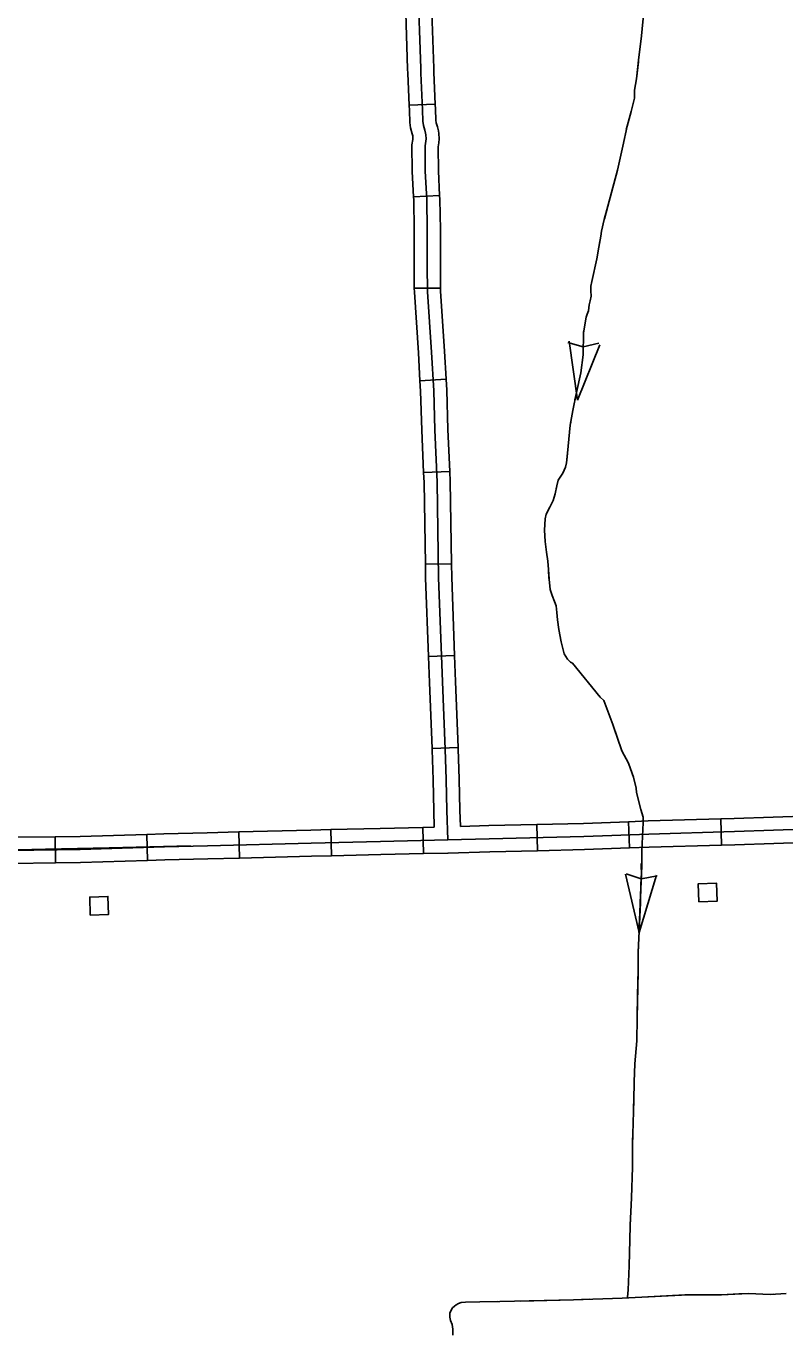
# Model space of a CAD drawing. Extents: x 1084508 to 1142749, y 1057638 to 1093403.
# Drawn here: x 1111369 to 1112735, y 1071663 to 1074016 of the extents above; entities that cross this region are included whole.
import ezdxf

# ---------------------------------------------------------------- set-up
doc = ezdxf.new("R2010")
doc.units = 0
for name, color, linetype in [('Level 32', 7, 'Continuous'), ('Level 43', 7, 'Continuous'), ('Level 56', 7, 'Continuous')]:
    doc.layers.add(name, color=color, linetype=linetype)

msp = doc.modelspace()

# ---------------------------------------------------------------- linework, layer by layer
at = {"layer": 'Level 32'}
for p, q in [((1112105.9, 1073876.2), (1112058.9, 1073874.1)), ((1112113.8, 1073711.5), (1112066.8, 1073709.1)), ((1112115.3, 1073544.7), (1112068.2, 1073544.4)), ((1112125.4, 1073380.5), (1112078.4, 1073377.8)), ((1112131.9, 1073214.6), (1112084.9, 1073212.5)), ((1112135.2, 1073048.3), (1112088.1, 1073047.5)), ((1112140.7, 1072883.1), (1112093.7, 1072881.4)), ((1112147.2, 1072717.6), (1112100.1, 1072715.7)), ((1112619.9, 1072588.8), (1112621.3, 1072541.8)), ((1111753.5, 1072518.3), (1111752.3, 1072565.4)), ((1111919.1, 1072522.5), (1111918, 1072569.6)), ((1112084.8, 1072526.4), (1112083.7, 1072573.5)), ((1112288.8, 1072578.7), (1112289.8, 1072531.6)), ((1112454, 1072583.8), (1112455.9, 1072536.7)), ((1111421.9, 1072509.7), (1111421.3, 1072556.7)), ((1111588, 1072513.9), (1111586.5, 1072560.9))]:
    msp.add_line(p, q, dxfattribs=at)
for points in [[(1112128.3, 1072551), (1112126.6, 1072603.9), (1112125.5, 1072659.7), (1112123.8, 1072714.2), (1112118.9, 1072835.6), (1112112, 1073023.4), (1112109.2, 1073195.5), (1112105, 1073289.4), (1112103.1, 1073359.9), (1112099, 1073429.5), (1112091.8, 1073538.1), (1112091.6, 1073585.2), (1112091.6, 1073649.7), (1112090.6, 1073704.3), (1112088, 1073755.1), (1112087.5, 1073801.1), (1112088.8, 1073809.5), (1112089.3, 1073813.8), (1112088.8, 1073821), (1112088.5, 1073823.6), (1112087, 1073829), (1112084.6, 1073837.6), (1112083.7, 1073845.1), (1112082.8, 1073865.9), (1112079.9, 1073931.9), (1112079.7, 1073940.3), (1112074.4, 1074094.2)], [(1112058.9, 1073874.1), (1112056.3, 1073931.2), (1112056.2, 1073939.7), (1112052.7, 1074040)], [(1112105.9, 1073876.2), (1112103.4, 1073932.7), (1112103.2, 1073941), (1112099.8, 1074041.6)], [(1112066.8, 1073709.1), (1112064.5, 1073754.4), (1112064, 1073802.8), (1112065.5, 1073812.4), (1112065.6, 1073814.2), (1112065.4, 1073818.7), (1112065.3, 1073819), (1112064.3, 1073822.8), (1112061.4, 1073833.1), (1112060.3, 1073843.2), (1112059.3, 1073864.8), (1112058.9, 1073874.1)], [(1112113.8, 1073711.5), (1112111.5, 1073755.9), (1112111.1, 1073799.4), (1112112.2, 1073806.6), (1112112.9, 1073813.4), (1112112.2, 1073823.3), (1112111.6, 1073828.2), (1112109.7, 1073835.3), (1112107.8, 1073842.2), (1112107.2, 1073846.9), (1112106.3, 1073866.9), (1112105.9, 1073876.2)], [(1112068.2, 1073544.4), (1112068, 1073585.1), (1112068, 1073649.5), (1112067.1, 1073703.5), (1112066.8, 1073709.1)], [(1112115.3, 1073544.7), (1112115.1, 1073585.2), (1112115.1, 1073649.9), (1112114.1, 1073705.1), (1112113.8, 1073711.5)], [(1112078.4, 1073377.8), (1112075.5, 1073428), (1112068.3, 1073537.3), (1112068.2, 1073544.4)], [(1112125.4, 1073380.5), (1112122.5, 1073431), (1112115.3, 1073539), (1112115.3, 1073544.7)], [(1112084.9, 1073212.5), (1112081.5, 1073288.6), (1112079.5, 1073358.9), (1112078.4, 1073377.8)], [(1112131.9, 1073214.6), (1112128.5, 1073290.3), (1112126.6, 1073360.9), (1112125.4, 1073380.5)], [(1112088.1, 1073047.5), (1112085.7, 1073194.8), (1112084.9, 1073212.5)], [(1112135.2, 1073048.3), (1112132.7, 1073196.2), (1112131.9, 1073214.6)], [(1112093.7, 1072881.4), (1112088.5, 1073022.7), (1112088.1, 1073047.5)], [(1112140.7, 1072883.1), (1112135.6, 1073024), (1112135.2, 1073048.3)], [(1112100.1, 1072715.7), (1112095.4, 1072834.7), (1112093.7, 1072881.4)], [(1112147.2, 1072717.6), (1112142.4, 1072836.5), (1112140.7, 1072883.1)], [(1112104, 1072574), (1112103.1, 1072603.3), (1112102, 1072659.1), (1112100.2, 1072713.4), (1112100.1, 1072715.7)], [(1112151.1, 1072575.2), (1112150.2, 1072604.5), (1112149, 1072660.3), (1112147.3, 1072715.1), (1112147.2, 1072717.6)], [(1112619.9, 1072588.8), (1112489.5, 1072585.1), (1112454, 1072583.8)], [(1112785.8, 1072594.3), (1112784.3, 1072594.3), (1112644, 1072589.5), (1112619.9, 1072588.8)], [(1111586.5, 1072560.9), (1111617.4, 1072561.9), (1111695.4, 1072563.9), (1111752.3, 1072565.4)], [(1111752.3, 1072565.4), (1111881.7, 1072568.7), (1111918, 1072569.6)], [(1111918, 1072569.6), (1112006.5, 1072571.7), (1112083.7, 1072573.5)], [(1112083.7, 1072573.5), (1112104, 1072574)], [(1112951.9, 1072574.1), (1112785, 1072570.7), (1112644.7, 1072566), (1112490.3, 1072561.6), (1112373.7, 1072557.1), (1112203.2, 1072553.2), (1112128.3, 1072551)], [(1112288.8, 1072578.7), (1112202.6, 1072576.8), (1112151.1, 1072575.2)], [(1112454, 1072583.8), (1112373, 1072580.6), (1112288.8, 1072578.7)], [(1111252.4, 1072554.2), (1111255.5, 1072554.2), (1111341.5, 1072555.7), (1111421.3, 1072556.7)], [(1111255.9, 1072530.7), (1111341.9, 1072532.2), (1111466.7, 1072533.8), (1111618.1, 1072538.3), (1111696, 1072540.4), (1111882.3, 1072545.2), (1112007, 1072548.1), (1112128.3, 1072551)], [(1111421.3, 1072556.7), (1111466.2, 1072557.3), (1111586.5, 1072560.9)], [(1112621.3, 1072541.8), (1112491.1, 1072538.1), (1112455.9, 1072536.7)], [(1112786.7, 1072547.2), (1112785.6, 1072547.2), (1112645.4, 1072542.4), (1112621.3, 1072541.8)], [(1111665.4, 1072540.4), (1111518.9, 1072536.5), (1111404.2, 1072534.2), (1111256.1, 1072530.8), (1111107.3, 1072526.2), (1110987.5, 1072520.5), (1110900.6, 1072514.9), (1110760.6, 1072509.8), (1110428.4, 1072497.8), (1110163, 1072489.8), (1109972.9, 1072483.1), (1109798.1, 1072479.1), (1109722.1, 1072469.7), (1109684.7, 1072464.4), (1109640.7, 1072464.4), (1109595.4, 1072467.1), (1109542, 1072472.4), (1109391.3, 1072469.7), (1109084.4, 1072464.4)], [(1111588, 1072513.9), (1111618.8, 1072514.8), (1111696.6, 1072516.9), (1111753.5, 1072518.3)], [(1111753.5, 1072518.3), (1111882.9, 1072521.7), (1111919.1, 1072522.5)], [(1111919.1, 1072522.5), (1112007.6, 1072524.6), (1112084.8, 1072526.4)], [(1112084.8, 1072526.4), (1112128.8, 1072527.4)], [(1112289.8, 1072531.6), (1112203.9, 1072529.7), (1112129, 1072527.4)], [(1112455.9, 1072536.7), (1112374.4, 1072533.6), (1112289.8, 1072531.6)], [(1111279.8, 1072507.6), (1111342.2, 1072508.7), (1111421.9, 1072509.7)], [(1111421.9, 1072509.7), (1111467.2, 1072510.2), (1111588, 1072513.9)]]:
    msp.add_lwpolyline(points, dxfattribs=at)
at = {"layer": 'Level 43'}
for p, q in [((1112344.5, 1073446.6), (1112372.1, 1073438.7)), ((1112362.1, 1073342.6), (1112346.9, 1073449.3)), ((1112362.1, 1073342.6), (1112402.2, 1073442.6)), ((1112400.3, 1073445.5), (1112372.4, 1073438.7)), ((1112473.2, 1072384.1), (1112448.7, 1072489)), ((1112449.5, 1072489.6), (1112476.8, 1072480.7)), ((1112473.2, 1072384.1), (1112504.4, 1072487.2)), ((1112505.2, 1072486.5), (1112477.2, 1072480.6))]:
    msp.add_line(p, q, dxfattribs=at)
for points in [[(1112489.8, 1074116.8), (1112489.4, 1074113.2), (1112481.3, 1074042.7), (1112477.1, 1073999.3), (1112476.4, 1073993.2)], [(1112481.3, 1074042.7), (1112477.1, 1073999.3), (1112472.1, 1073955), (1112468.5, 1073921.3), (1112464.8, 1073901.4), (1112464.6, 1073886.5), (1112458.6, 1073862.5), (1112451.3, 1073836.4), (1112443.5, 1073800.4), (1112433.8, 1073756.8), (1112423.4, 1073717.1), (1112416.8, 1073692.3), (1112410.3, 1073668.3), (1112405.1, 1073647.4), (1112404.1, 1073638), (1112400.4, 1073618.7), (1112397, 1073597.5), (1112387.6, 1073556.5), (1112386.3, 1073548.4), (1112386.3, 1073539.8), (1112386.8, 1073530.4), (1112385, 1073521.8), (1112383.2, 1073514.5), (1112382.4, 1073509), (1112381.9, 1073503.5), (1112379.5, 1073497.5), (1112377.5, 1073492.3), (1112372.8, 1073464.3), (1112372, 1073424.7), (1112368.1, 1073392.3), (1112360.2, 1073357), (1112353.7, 1073324.4), (1112349, 1073297.8), (1112343.8, 1073247.4), (1112342.2, 1073229.9), (1112340.7, 1073222.3), (1112335.7, 1073211.6), (1112327.4, 1073198.8), (1112324.8, 1073188.4), (1112321.9, 1073174.5), (1112318, 1073162.2), (1112312.2, 1073150.5), (1112305.7, 1073137.4), (1112303.6, 1073129.3), (1112302.6, 1073108.7), (1112303.6, 1073088.1), (1112306, 1073069.3), (1112308.8, 1073052.8), (1112309.6, 1073038.2), (1112310.7, 1073020.5), (1112312.8, 1073001.7), (1112316.2, 1072991), (1112320.8, 1072980.5), (1112323.5, 1072972.4), (1112324.8, 1072960.4), (1112326.1, 1072947.6), (1112328.4, 1072929.9), (1112332.6, 1072907.4), (1112338.3, 1072886), (1112344.3, 1072876.3), (1112349.3, 1072871.1), (1112352.9, 1072869), (1112403, 1072807.9), (1112409.5, 1072801.9), (1112425.7, 1072758.6), (1112441.9, 1072711.6), (1112454.1, 1072689.1), (1112462.8, 1072663.8), (1112467.5, 1072644.2), (1112468.5, 1072636.1), (1112476.3, 1072605.6), (1112480.2, 1072592), (1112480.2, 1072588.1), (1112480.5, 1072581)], [(1112471.8, 1073952.1), (1112468.5, 1073921.3), (1112464.8, 1073901.4), (1112464.6, 1073886.5), (1112458.6, 1073862.5), (1112451.3, 1073836.4), (1112449.9, 1073830.2)], [(1112441.1, 1073789.7), (1112433.8, 1073756.8), (1112423.4, 1073717.1), (1112416.8, 1073692.3), (1112410.6, 1073669.2)], [(1112402.3, 1073628.7), (1112400.4, 1073618.7), (1112397, 1073597.5), (1112387.6, 1073556.5), (1112386.3, 1073548.4), (1112386.3, 1073539.8), (1112386.8, 1073530.4), (1112385, 1073521.8), (1112383.2, 1073514.5), (1112382.4, 1073509), (1112382.2, 1073506.5)], [(1112373.1, 1073466.3), (1112372.8, 1073464.3), (1112372, 1073424.7), (1112368.1, 1073392.3), (1112360.2, 1073357), (1112357.5, 1073343.4)], [(1112349.9, 1073302.7), (1112349, 1073297.8), (1112343.8, 1073247.4), (1112343.2, 1073240.9)], [(1112343.2, 1073240.9), (1112342.2, 1073229.9), (1112340.7, 1073222.3), (1112335.7, 1073211.6), (1112327.4, 1073198.8), (1112324.8, 1073188.4), (1112323.6, 1073183)], [(1112309.2, 1073144.4), (1112305.7, 1073137.4), (1112303.6, 1073129.3), (1112302.6, 1073108.7), (1112303.6, 1073088.1), (1112306, 1073069.3), (1112308.8, 1073052.8), (1112309.6, 1073038.2), (1112310.6, 1073021.6)], [(1112320.3, 1072981.7), (1112320.8, 1072980.5), (1112323.5, 1072972.4), (1112324.8, 1072960.4), (1112326.1, 1072947.6), (1112328.4, 1072929.9), (1112332.6, 1072907.4), (1112338.3, 1072886), (1112344.3, 1072876.3), (1112349.3, 1072871.1), (1112352.9, 1072869), (1112355.3, 1072866.1)], [(1112381.6, 1072834), (1112403, 1072807.9), (1112409.5, 1072801.9), (1112425.7, 1072758.6), (1112437.2, 1072725.1)], [(1112454.6, 1072687.6), (1112462.8, 1072663.8), (1112467.5, 1072644.2), (1112468.5, 1072636.1), (1112476.3, 1072605.6), (1112480.2, 1072592), (1112480.2, 1072584.8)], [(1112480.5, 1072581), (1112479.7, 1072570.6), (1112477.6, 1072530.9), (1112478.1, 1072502.9), (1112476.3, 1072469.8), (1112475.3, 1072437.4), (1112471.1, 1072348.6), (1112471.1, 1072313.1), (1112469.5, 1072230.1), (1112469, 1072189.1), (1112465.1, 1072147.8), (1112464.3, 1072115.5), (1112463.3, 1072082.3), (1112461.2, 1072000.8), (1112460.9, 1071961.9), (1112459.1, 1071906.6), (1112456.8, 1071856.5), (1112456.2, 1071830.9), (1112454.9, 1071784.1), (1112453.1, 1071740.8), (1112452.1, 1071727.7)], [(1112476.8, 1072508.3), (1112477.2, 1072485.7), (1112475.4, 1072452.6), (1112474.4, 1072420.2), (1112472.7, 1072384.1)], [(1112471.6, 1072359.9), (1112471.1, 1072348.6), (1112471.1, 1072313.1), (1112470.8, 1072297.8)], [(1112470.8, 1072297.8), (1112469.6, 1072235.7)], [(1112469.1, 1072194.2), (1112469, 1072189.1), (1112465.1, 1072147.8), (1112464.3, 1072115.5), (1112463.3, 1072082.3), (1112463, 1072070.2)], [(1112461.9, 1072028.7), (1112461.2, 1072000.8), (1112460.9, 1071961.9), (1112459.1, 1071906.6), (1112459, 1071904.5)], [(1112457.1, 1071863.1), (1112456.8, 1071856.5), (1112456.2, 1071830.9), (1112454.9, 1071784.1), (1112453.1, 1071740.8), (1112453, 1071738.9)], [(1112669.8, 1071734.1), (1112621.6, 1071732), (1112555.2, 1071731.7), (1112477.9, 1071727.7), (1112442.4, 1071725.6), (1112354.8, 1071722.9), (1112222.3, 1071719.5), (1112185.9, 1071718.9), (1112160.5, 1071718.3), (1112152.6, 1071718), (1112147.7, 1071716.2), (1112143.8, 1071713.8), (1112140.4, 1071711.6), (1112137.1, 1071708.3), (1112134.1, 1071702.8), (1112132.3, 1071698.9), (1112132.3, 1071691.3), (1112133.5, 1071685.6), (1112136.5, 1071678.3), (1112137.7, 1071670.1), (1112137.7, 1071659.2)], [(1112217.9, 1071719.5), (1112185.9, 1071718.9), (1112160.5, 1071718.3), (1112152.6, 1071718), (1112147.7, 1071716.2), (1112143.8, 1071713.8), (1112140.4, 1071711.6), (1112137.1, 1071708.3), (1112134.1, 1071702.8), (1112132.3, 1071698.9), (1112132.3, 1071691.3), (1112133.5, 1071685.6), (1112136.5, 1071678.3), (1112137.7, 1071670.1), (1112137.7, 1071669.8)], [(1112383.5, 1071723.8), (1112354.8, 1071722.9), (1112259.3, 1071720.5)], [(1112549.1, 1071731.3), (1112477.9, 1071727.7), (1112442.4, 1071725.6), (1112424.9, 1071725)], [(1112652.6, 1071733.3), (1112621.6, 1071732), (1112590.5, 1071731.8)], [(1112714.7, 1071732.9), (1112709.2, 1071732.6), (1112669.8, 1071734.1), (1112652.6, 1071733.3)], [(1112737.7, 1071734.1), (1112709.2, 1071732.6), (1112669.8, 1071734.1)]]:
    msp.add_lwpolyline(points, dxfattribs=at)
at = {"layer": 'Level 56'}
for points in [[(1112580.7, 1072439.3), (1112579.3, 1072471.9), (1112612.1, 1072473.3), (1112613.4, 1072440.6)], [(1111484.7, 1072415.4), (1111483.6, 1072448), (1111516.4, 1072449.1), (1111517.4, 1072416.4)]]:
    msp.add_lwpolyline(points, close=True, dxfattribs=at)

doc.saveas('drawing.dxf')
